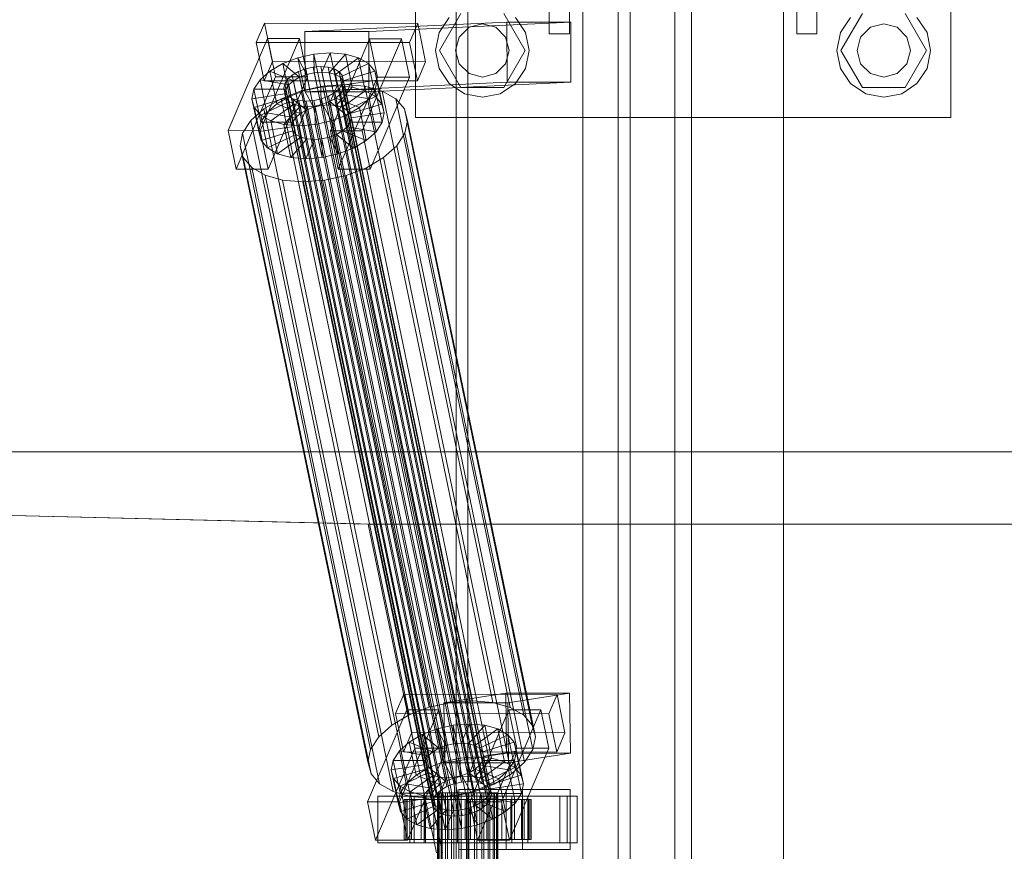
# Model space of a CAD drawing. Header units: millimetres. Extents: x -3490 to 61924, y -72580 to 6847.
# Tile 488 of 656: x 16249 to 16543, y -17870 to -17621. Entities that reach past the tile are written whole.
import ezdxf

# ---------------------------------------------------------------- set-up
doc = ezdxf.new("R2010")
doc.units = ezdxf.units.MM
doc.layers.add('superior_C02', color=7, linetype='Continuous', lineweight=0)

msp = doc.modelspace()

# ---------------------------------------------------------------- linework, layer by layer
at = {"layer": 'superior_C02'}
for p, q in [((16366.947, -17650), (16366.947, -17490)), ((16526.947, -17490), (16526.947, -17650)), ((16406.947, -17570), (16406.947, -17625)), ((16412.947, -17570), (16412.947, -17625)), ((16416.947, -17570), (16416.947, -18430)), ((16444.447, -17570), (16444.447, -18430)), ((16449.447, -18430), (16449.447, -17570)), ((16476.947, -18430), (16476.947, -17570)), ((16480.947, -17570), (16480.947, -17625)), ((16486.947, -17570), (16486.947, -17625)), ((16379.065, -17575), (16379.065, -18425)), ((16382.642, -18425), (16382.642, -17575)), ((16427.556, -18425), (16427.556, -17575)), ((16431.133, -17575), (16431.133, -18425)), ((16374.012, -17624.642), (16377.047, -17620.101)), ((16374.147, -17630), (16380.547, -17618.915)), ((16393.347, -17618.915), (16399.747, -17630)), ((16396.846, -17620.101), (16399.881, -17624.642)), ((16494.012, -17624.642), (16497.047, -17620.101)), ((16494.147, -17630), (16500.547, -17618.915)), ((16513.347, -17618.915), (16519.747, -17630)), ((16516.846, -17620.101), (16519.881, -17624.642)), ((16321.787, -17621.857), (16319.339, -17627.592)), ((16324.167, -17633.325), (16321.787, -17621.857)), ((16321.787, -17621.857), (16367.605, -17621.914)), ((16394.248, -17621.488), (16333.855, -17624.356)), ((16352.946, -17624.356), (16413.339, -17621.488)), ((16365.157, -17627.65), (16367.605, -17621.914)), ((16367.605, -17621.914), (16369.986, -17633.382)), ((16380.018, -17626), (16382.947, -17623.072)), ((16382.947, -17623.072), (16386.947, -17622)), ((16386.947, -17622), (16390.947, -17623.072)), ((16390.947, -17623.072), (16393.875, -17626)), ((16394.324, -17639.486), (16394.248, -17621.488)), ((16394.248, -17621.488), (16413.339, -17621.488)), ((16413.339, -17621.488), (16413.415, -17639.486)), ((16500.018, -17626), (16502.947, -17623.072)), ((16502.947, -17623.072), (16506.947, -17622)), ((16506.947, -17622), (16510.947, -17623.072)), ((16510.947, -17623.072), (16513.875, -17626)), ((16322.692, -17626.449), (16310.942, -17653.98)), ((16320.487, -17653.992), (16332.238, -17626.461)), ((16325.073, -17637.917), (16322.692, -17626.449)), ((16322.692, -17626.449), (16332.238, -17626.461)), ((16332.238, -17626.461), (16334.618, -17637.929)), ((16352.946, -17624.356), (16333.855, -17624.356)), ((16333.855, -17624.356), (16333.931, -17642.354)), ((16353.238, -17626.487), (16341.487, -17654.019)), ((16351.033, -17654.031), (16362.783, -17626.499)), ((16353.022, -17642.354), (16352.946, -17624.356)), ((16355.618, -17637.955), (16353.238, -17626.487)), ((16353.238, -17626.487), (16362.783, -17626.499)), ((16362.783, -17626.499), (16365.164, -17637.967)), ((16372.947, -17630), (16374.012, -17624.642)), ((16378.947, -17630), (16380.018, -17626)), ((16393.875, -17626), (16394.947, -17630)), ((16399.881, -17624.642), (16400.947, -17630)), ((16406.947, -17625), (16412.947, -17625)), ((16480.947, -17625), (16486.947, -17625)), ((16492.947, -17630), (16494.012, -17624.642)), ((16498.947, -17630), (16500.018, -17626)), ((16513.875, -17626), (16514.947, -17630)), ((16519.881, -17624.642), (16520.947, -17630)), ((16365.157, -17627.65), (16319.339, -17627.592)), ((16319.339, -17627.592), (16321.719, -17639.061)), ((16367.538, -17639.118), (16365.157, -17627.65)), ((16327.252, -17633.91), (16331.748, -17632.183)), ((16331.748, -17632.183), (16336.586, -17631.1)), ((16331.748, -17632.183), (16334.4, -17637.157)), ((16333.788, -17642.013), (16331.748, -17632.183)), ((16336.586, -17631.1), (16341.439, -17630.735)), ((16336.586, -17631.1), (16336.692, -17636.643)), ((16338.627, -17640.93), (16336.586, -17631.1)), ((16341.439, -17630.735), (16338.991, -17636.47)), ((16345.975, -17631.112), (16341.139, -17636.649)), ((16343.479, -17640.564), (16341.439, -17630.735)), ((16341.439, -17630.735), (16345.975, -17631.112)), ((16349.884, -17632.206), (16342.991, -17637.167)), ((16348.015, -17640.942), (16345.975, -17631.112)), ((16345.975, -17631.112), (16349.884, -17632.206)), ((16351.924, -17642.036), (16349.884, -17632.206)), ((16349.884, -17632.206), (16352.901, -17633.943)), ((16374.012, -17635.358), (16372.947, -17630)), ((16380.547, -17641.085), (16374.147, -17630)), ((16380.018, -17634), (16378.947, -17630)), ((16399.747, -17630), (16393.347, -17641.085)), ((16394.947, -17630), (16393.875, -17634)), ((16400.947, -17630), (16399.881, -17635.358)), ((16494.012, -17635.358), (16492.947, -17630)), ((16500.547, -17641.085), (16494.147, -17630)), ((16500.018, -17634), (16498.947, -17630)), ((16519.747, -17630), (16513.347, -17641.085)), ((16514.947, -17630), (16513.875, -17634)), ((16520.947, -17630), (16519.881, -17635.358)), ((16321.719, -17639.061), (16324.167, -17633.325)), ((16323.407, -17636.164), (16327.252, -17633.91)), ((16369.986, -17633.382), (16324.167, -17633.325)), ((16327.252, -17633.91), (16332.271, -17637.975)), ((16329.293, -17643.74), (16327.252, -17633.91)), ((16331.931, -17636.336), (16334.06, -17635.518)), ((16334.06, -17635.518), (16336.352, -17635.005)), ((16378.436, -17849.317), (16334.06, -17635.518)), ((16336.352, -17635.005), (16338.651, -17634.832)), ((16380.728, -17848.804), (16336.352, -17635.005)), ((16338.651, -17634.832), (16340.799, -17635.011)), ((16383.026, -17848.631), (16338.651, -17634.832)), ((16340.799, -17635.011), (16342.651, -17635.529)), ((16385.175, -17848.809), (16340.799, -17635.011)), ((16342.651, -17635.529), (16344.08, -17636.352)), ((16387.027, -17849.328), (16342.651, -17635.529)), ((16352.901, -17633.943), (16344.42, -17637.99)), ((16354.941, -17643.772), (16352.901, -17633.943)), ((16352.901, -17633.943), (16354.82, -17636.203)), ((16369.986, -17633.382), (16367.538, -17639.118)), ((16377.047, -17639.899), (16374.012, -17635.358)), ((16382.947, -17636.928), (16380.018, -17634)), ((16393.875, -17634), (16390.947, -17636.928)), ((16399.881, -17635.358), (16396.846, -17639.899)), ((16497.047, -17639.899), (16494.012, -17635.358)), ((16502.947, -17636.928), (16500.018, -17634)), ((16513.875, -17634), (16510.947, -17636.928)), ((16519.881, -17635.358), (16516.846, -17639.899)), ((16313.322, -17665.449), (16325.073, -17637.917)), ((16320.473, -17638.79), (16323.407, -17636.164)), ((16334.618, -17637.929), (16322.867, -17665.461)), ((16323.407, -17636.164), (16330.449, -17639.042)), ((16325.447, -17645.994), (16323.407, -17636.164)), ((16334.618, -17637.929), (16325.073, -17637.917)), ((16328.72, -17638.648), (16330.109, -17637.404)), ((16330.109, -17637.404), (16331.931, -17636.336)), ((16374.485, -17851.202), (16330.109, -17637.404)), ((16332.271, -17637.975), (16330.449, -17639.042)), ((16376.306, -17850.135), (16331.931, -17636.336)), ((16334.4, -17637.157), (16332.271, -17637.975)), ((16332.271, -17637.975), (16334.311, -17647.804)), ((16336.692, -17636.643), (16334.4, -17637.157)), ((16334.4, -17637.157), (16336.441, -17646.986)), ((16338.991, -17636.47), (16336.692, -17636.643)), ((16336.692, -17636.643), (16338.733, -17646.473)), ((16338.991, -17636.47), (16341.031, -17646.3)), ((16341.139, -17636.649), (16338.991, -17636.47)), ((16341.139, -17636.649), (16343.18, -17646.479)), ((16342.991, -17637.167), (16341.139, -17636.649)), ((16342.991, -17637.167), (16345.031, -17646.997)), ((16344.42, -17637.99), (16342.991, -17637.167)), ((16343.868, -17665.487), (16355.618, -17637.955)), ((16344.08, -17636.352), (16344.989, -17637.422)), ((16388.456, -17850.15), (16344.08, -17636.352)), ((16344.42, -17637.99), (16346.461, -17647.82)), ((16345.329, -17639.061), (16344.42, -17637.99)), ((16344.989, -17637.422), (16345.316, -17638.668)), ((16389.365, -17851.221), (16344.989, -17637.422)), ((16354.82, -17636.203), (16345.329, -17639.061)), ((16365.164, -17637.967), (16353.413, -17665.499)), ((16356.86, -17646.033), (16354.82, -17636.203)), ((16354.82, -17636.203), (16355.51, -17638.834)), ((16365.164, -17637.967), (16355.618, -17637.955)), ((16386.947, -17638), (16382.947, -17636.928)), ((16390.947, -17636.928), (16386.947, -17638)), ((16506.947, -17638), (16502.947, -17636.928)), ((16510.947, -17636.928), (16506.947, -17638)), ((16318.651, -17641.61), (16320.473, -17638.79)), ((16320.473, -17638.79), (16329.06, -17640.286)), ((16322.513, -17648.62), (16320.473, -17638.79)), ((16321.719, -17639.061), (16367.538, -17639.118)), ((16327.579, -17641.32), (16327.857, -17639.983)), ((16327.906, -17642.566), (16327.579, -17641.32)), ((16371.955, -17855.119), (16327.579, -17641.32)), ((16327.857, -17639.983), (16328.72, -17638.648)), ((16372.232, -17853.782), (16327.857, -17639.983)), ((16329.06, -17640.286), (16328.197, -17641.622)), ((16373.095, -17852.446), (16328.72, -17638.648)), ((16330.449, -17639.042), (16329.06, -17640.286)), ((16329.06, -17640.286), (16331.1, -17650.116)), ((16330.449, -17639.042), (16332.49, -17648.872)), ((16332.77, -17642.107), (16339.239, -17640.659)), ((16338.627, -17640.93), (16333.788, -17642.013)), ((16394.324, -17639.486), (16333.931, -17642.354)), ((16343.479, -17640.564), (16338.627, -17640.93)), ((16338.733, -17646.473), (16338.627, -17640.93)), ((16339.239, -17640.659), (16345.726, -17640.17)), ((16377.494, -17824.968), (16339.239, -17640.659)), ((16341.031, -17646.3), (16343.479, -17640.564)), ((16344.176, -17641.341), (16342.786, -17642.585)), ((16343.18, -17646.479), (16348.015, -17640.942)), ((16348.015, -17640.942), (16343.479, -17640.564)), ((16345.039, -17640.005), (16344.176, -17641.341)), ((16388.551, -17855.139), (16344.176, -17641.341)), ((16345.316, -17638.668), (16345.039, -17640.005)), ((16345.039, -17640.005), (16389.414, -17853.804)), ((16389.692, -17852.467), (16345.316, -17638.668)), ((16345.329, -17639.061), (16347.37, -17648.891)), ((16345.656, -17640.307), (16345.329, -17639.061)), ((16345.379, -17641.643), (16345.656, -17640.307)), ((16355.51, -17638.834), (16345.656, -17640.307)), ((16345.656, -17640.307), (16347.696, -17650.137)), ((16345.726, -17640.17), (16351.789, -17640.674)), ((16383.981, -17824.479), (16345.726, -17640.17)), ((16351.924, -17642.036), (16348.015, -17640.942)), ((16351.789, -17640.674), (16357.016, -17642.137)), ((16390.044, -17824.984), (16351.789, -17640.674)), ((16413.415, -17639.486), (16353.022, -17642.354)), ((16355.51, -17638.834), (16354.924, -17641.655)), ((16357.55, -17648.664), (16355.51, -17638.834)), ((16381.589, -17642.934), (16377.047, -17639.899)), ((16393.347, -17641.085), (16380.547, -17641.085)), ((16396.846, -17639.899), (16392.304, -17642.934)), ((16413.415, -17639.486), (16394.324, -17639.486)), ((16501.589, -17642.934), (16497.047, -17639.899)), ((16513.347, -17641.085), (16500.547, -17641.085)), ((16516.846, -17639.899), (16512.304, -17642.934)), ((16318.065, -17644.431), (16318.651, -17641.61)), ((16318.065, -17644.431), (16327.919, -17642.958)), ((16318.755, -17647.062), (16318.065, -17644.431)), ((16320.106, -17654.261), (16318.065, -17644.431)), ((16318.651, -17641.61), (16328.197, -17641.622)), ((16320.692, -17651.44), (16318.651, -17641.61)), ((16318.755, -17647.062), (16328.246, -17644.204)), ((16321.62, -17647.428), (16326.761, -17644.416)), ((16329.293, -17643.74), (16325.447, -17645.994)), ((16326.761, -17644.416), (16332.77, -17642.107)), ((16365.015, -17828.725), (16326.761, -17644.416)), ((16328.815, -17643.637), (16327.906, -17642.566)), ((16372.282, -17856.365), (16327.906, -17642.566)), ((16328.197, -17641.622), (16327.919, -17642.958)), ((16327.919, -17642.958), (16328.246, -17644.204)), ((16327.919, -17642.958), (16329.96, -17652.788)), ((16328.197, -17641.622), (16330.237, -17651.452)), ((16328.246, -17644.204), (16329.155, -17645.275)), ((16328.246, -17644.204), (16330.286, -17654.034)), ((16330.244, -17644.459), (16328.815, -17643.637)), ((16373.191, -17857.435), (16328.815, -17643.637)), ((16333.788, -17642.013), (16329.293, -17643.74)), ((16334.311, -17647.804), (16329.293, -17643.74)), ((16332.096, -17644.978), (16330.244, -17644.459)), ((16374.62, -17858.258), (16330.244, -17644.459)), ((16371.025, -17826.416), (16332.77, -17642.107)), ((16336.441, -17646.986), (16333.788, -17642.013)), ((16333.931, -17642.354), (16353.022, -17642.354)), ((16340.964, -17643.652), (16338.835, -17644.47)), ((16342.786, -17642.585), (16340.964, -17643.652)), ((16385.34, -17857.451), (16340.964, -17643.652)), ((16341.304, -17645.29), (16343.126, -17644.223)), ((16387.161, -17856.383), (16342.786, -17642.585)), ((16343.126, -17644.223), (16344.516, -17642.979)), ((16350.169, -17647.101), (16343.126, -17644.223)), ((16343.126, -17644.223), (16345.166, -17654.053)), ((16344.516, -17642.979), (16345.379, -17641.643)), ((16353.102, -17644.475), (16344.516, -17642.979)), ((16344.516, -17642.979), (16346.556, -17652.809)), ((16345.031, -17646.997), (16351.924, -17642.036)), ((16345.379, -17641.643), (16354.924, -17641.655)), ((16347.419, -17651.473), (16345.379, -17641.643)), ((16346.461, -17647.82), (16354.941, -17643.772)), ((16354.941, -17643.772), (16351.924, -17642.036)), ((16354.924, -17641.655), (16353.102, -17644.475)), ((16354.924, -17641.655), (16356.964, -17651.485)), ((16356.86, -17646.033), (16354.941, -17643.772)), ((16357.016, -17642.137), (16361.049, -17644.459)), ((16395.27, -17826.446), (16357.016, -17642.137)), ((16361.049, -17644.459), (16363.614, -17647.481)), ((16399.304, -17828.768), (16361.049, -17644.459)), ((16386.947, -17644), (16381.589, -17642.934)), ((16392.304, -17642.934), (16386.947, -17644)), ((16506.947, -17644), (16501.589, -17642.934)), ((16512.304, -17642.934), (16506.947, -17644)), ((16320.674, -17649.322), (16318.755, -17647.062)), ((16320.796, -17656.892), (16318.755, -17647.062)), ((16320.674, -17649.322), (16329.155, -17645.275)), ((16325.447, -17645.994), (16322.513, -17648.62)), ((16323.691, -17651.059), (16330.584, -17646.098)), ((16332.49, -17648.872), (16325.447, -17645.994)), ((16327.601, -17652.153), (16332.436, -17646.616)), ((16329.155, -17645.275), (16330.584, -17646.098)), ((16329.155, -17645.275), (16331.195, -17655.105)), ((16330.584, -17646.098), (16332.436, -17646.616)), ((16330.584, -17646.098), (16332.624, -17655.927)), ((16334.244, -17645.156), (16332.096, -17644.978)), ((16376.471, -17858.776), (16332.096, -17644.978)), ((16332.136, -17652.53), (16334.584, -17646.795)), ((16332.436, -17646.616), (16334.584, -17646.795)), ((16332.436, -17646.616), (16334.476, -17656.446)), ((16336.543, -17644.983), (16334.244, -17645.156)), ((16378.62, -17858.955), (16334.244, -17645.156)), ((16334.311, -17647.804), (16336.441, -17646.986)), ((16334.584, -17646.795), (16336.883, -17646.622)), ((16334.584, -17646.795), (16336.625, -17656.624)), ((16336.441, -17646.986), (16338.733, -17646.473)), ((16338.835, -17644.47), (16336.543, -17644.983)), ((16380.918, -17858.782), (16336.543, -17644.983)), ((16336.883, -17646.622), (16339.175, -17646.108)), ((16336.989, -17652.165), (16336.883, -17646.622)), ((16336.883, -17646.622), (16338.923, -17656.451)), ((16338.733, -17646.473), (16341.031, -17646.3)), ((16383.211, -17858.269), (16338.835, -17644.47)), ((16339.175, -17646.108), (16341.304, -17645.29)), ((16341.828, -17651.082), (16339.175, -17646.108)), ((16339.175, -17646.108), (16341.215, -17655.938)), ((16341.031, -17646.3), (16343.18, -17646.479)), ((16346.323, -17649.355), (16341.304, -17645.29)), ((16341.304, -17645.29), (16343.345, -17655.12)), ((16343.18, -17646.479), (16345.031, -17646.997)), ((16345.031, -17646.997), (16346.461, -17647.82)), ((16350.169, -17647.101), (16346.323, -17649.355)), ((16347.37, -17648.891), (16356.86, -17646.033)), ((16353.102, -17644.475), (16350.169, -17647.101)), ((16352.209, -17656.931), (16350.169, -17647.101)), ((16355.143, -17654.305), (16353.102, -17644.475)), ((16357.55, -17648.664), (16356.86, -17646.033)), ((16317.698, -17650.939), (16321.62, -17647.428)), ((16323.691, -17651.059), (16320.674, -17649.322)), ((16322.715, -17659.152), (16320.674, -17649.322)), ((16322.513, -17648.62), (16320.692, -17651.44)), ((16359.875, -17831.737), (16321.62, -17647.428)), ((16331.1, -17650.116), (16322.513, -17648.62)), ((16330.237, -17651.452), (16331.1, -17650.116)), ((16331.1, -17650.116), (16332.49, -17648.872)), ((16332.49, -17648.872), (16334.311, -17647.804)), ((16346.323, -17649.355), (16341.828, -17651.082)), ((16348.363, -17659.184), (16346.323, -17649.355)), ((16346.461, -17647.82), (16347.37, -17648.891)), ((16347.37, -17648.891), (16347.696, -17650.137)), ((16347.696, -17650.137), (16347.419, -17651.473)), ((16347.696, -17650.137), (16357.55, -17648.664)), ((16356.964, -17651.485), (16357.55, -17648.664)), ((16363.614, -17647.481), (16364.537, -17650.998)), ((16401.869, -17831.79), (16363.614, -17647.481)), ((16526.947, -17650), (16366.947, -17650)), ((16315.262, -17654.709), (16317.698, -17650.939)), ((16355.953, -17835.248), (16317.698, -17650.939)), ((16320.692, -17651.44), (16320.106, -17654.261)), ((16329.96, -17652.788), (16320.106, -17654.261)), ((16330.237, -17651.452), (16320.692, -17651.44)), ((16327.601, -17652.153), (16323.691, -17651.059)), ((16325.732, -17660.889), (16323.691, -17651.059)), ((16332.136, -17652.53), (16327.601, -17652.153)), ((16329.641, -17661.983), (16327.601, -17652.153)), ((16329.96, -17652.788), (16330.237, -17651.452)), ((16330.286, -17654.034), (16329.96, -17652.788)), ((16336.989, -17652.165), (16332.136, -17652.53)), ((16334.177, -17662.36), (16332.136, -17652.53)), ((16341.828, -17651.082), (16336.989, -17652.165)), ((16339.029, -17661.995), (16336.989, -17652.165)), ((16343.868, -17660.912), (16341.828, -17651.082)), ((16346.556, -17652.809), (16345.166, -17654.053)), ((16347.419, -17651.473), (16346.556, -17652.809)), ((16346.556, -17652.809), (16355.143, -17654.305)), ((16356.964, -17651.485), (16347.419, -17651.473)), ((16355.143, -17654.305), (16356.964, -17651.485)), ((16364.537, -17650.998), (16363.754, -17654.769)), ((16402.792, -17835.307), (16364.537, -17650.998)), ((16320.487, -17653.992), (16310.942, -17653.98)), ((16310.942, -17653.98), (16313.322, -17665.449)), ((16314.479, -17658.48), (16315.262, -17654.709)), ((16353.517, -17839.018), (16315.262, -17654.709)), ((16320.106, -17654.261), (16320.796, -17656.892)), ((16322.867, -17665.461), (16320.487, -17653.992)), ((16330.286, -17654.034), (16320.796, -17656.892)), ((16331.195, -17655.105), (16322.715, -17659.152)), ((16332.624, -17655.927), (16325.732, -17660.889)), ((16331.195, -17655.105), (16330.286, -17654.034)), ((16332.624, -17655.927), (16331.195, -17655.105)), ((16334.476, -17656.446), (16332.624, -17655.927)), ((16341.215, -17655.938), (16338.923, -17656.451)), ((16343.345, -17655.12), (16341.215, -17655.938)), ((16341.215, -17655.938), (16343.868, -17660.912)), ((16351.033, -17654.031), (16341.487, -17654.019)), ((16341.487, -17654.019), (16343.868, -17665.487)), ((16345.166, -17654.053), (16343.345, -17655.12)), ((16343.345, -17655.12), (16348.363, -17659.184)), ((16345.166, -17654.053), (16352.209, -17656.931)), ((16353.413, -17665.499), (16351.033, -17654.031)), ((16352.209, -17656.931), (16355.143, -17654.305)), ((16363.754, -17654.769), (16361.318, -17658.539)), ((16363.754, -17654.769), (16402.008, -17839.078)), ((16315.402, -17661.997), (16314.479, -17658.48)), ((16352.734, -17842.789), (16314.479, -17658.48)), ((16320.796, -17656.892), (16322.715, -17659.152)), ((16322.715, -17659.152), (16325.732, -17660.889)), ((16334.476, -17656.446), (16329.641, -17661.983)), ((16336.625, -17656.624), (16334.177, -17662.36)), ((16336.625, -17656.624), (16334.476, -17656.446)), ((16338.923, -17656.451), (16336.625, -17656.624)), ((16338.923, -17656.451), (16339.029, -17661.995)), ((16348.363, -17659.184), (16352.209, -17656.931)), ((16361.318, -17658.539), (16357.396, -17662.05)), ((16399.573, -17842.848), (16361.318, -17658.539)), ((16317.967, -17665.019), (16315.402, -17661.997)), ((16353.656, -17846.306), (16315.402, -17661.997)), ((16325.732, -17660.889), (16329.641, -17661.983)), ((16329.641, -17661.983), (16334.177, -17662.36)), ((16334.177, -17662.36), (16339.029, -17661.995)), ((16339.029, -17661.995), (16343.868, -17660.912)), ((16343.868, -17660.912), (16348.363, -17659.184)), ((16357.396, -17662.05), (16352.255, -17665.062)), ((16395.651, -17846.359), (16357.396, -17662.05)), ((16322, -17667.341), (16317.967, -17665.019)), ((16356.222, -17849.328), (16317.967, -17665.019)), ((16352.255, -17665.062), (16346.246, -17667.371)), ((16390.51, -17849.371), (16352.255, -17665.062)), ((16313.322, -17665.449), (16322.867, -17665.461)), ((16327.227, -17668.803), (16322, -17667.341)), ((16360.255, -17851.65), (16322, -17667.341)), ((16346.246, -17667.371), (16339.777, -17668.819)), ((16343.868, -17665.487), (16353.413, -17665.499)), ((16384.501, -17851.68), (16346.246, -17667.371)), ((16333.29, -17669.308), (16327.227, -17668.803)), ((16365.481, -17853.113), (16327.227, -17668.803)), ((16339.777, -17668.819), (16333.29, -17669.308)), ((16371.545, -17853.617), (16333.29, -17669.308)), ((16378.032, -17853.128), (16339.777, -17668.819)), ((15456.681, -17750), (16352.815, -17771.702)), ((16354.593, -17771.702), (15458.459, -17750)), ((15575.415, -17750), (24634.01, -17750)), ((24635.508, -17750), (15576.913, -17750)), ((16352.815, -17771.702), (16373.217, -17870)), ((16352.815, -17771.702), (16354.593, -17771.702)), ((16352.815, -17771.702), (17288.772, -17771.702)), ((16374.996, -17870), (16354.593, -17771.702)), ((17290.55, -17771.702), (16354.593, -17771.702)), ((16363.442, -17822.549), (16360.994, -17828.285)), ((16365.822, -17834.017), (16363.442, -17822.549)), ((16363.442, -17822.549), (16409.261, -17822.606)), ((16393.933, -17822.189), (16375.424, -17825.057)), ((16394.181, -17840.17), (16393.933, -17822.189)), ((16393.933, -17822.189), (16413.024, -17822.189)), ((16394.515, -17825.057), (16413.024, -17822.189)), ((16406.812, -17828.342), (16409.261, -17822.606)), ((16409.261, -17822.606), (16411.641, -17834.074)), ((16413.024, -17822.189), (16413.272, -17840.17)), ((16371.025, -17826.416), (16365.015, -17828.725)), ((16377.494, -17824.968), (16371.025, -17826.416)), ((16394.515, -17825.057), (16375.424, -17825.057)), ((16375.424, -17825.057), (16375.672, -17843.038)), ((16383.981, -17824.479), (16377.494, -17824.968)), ((16390.044, -17824.984), (16383.981, -17824.479)), ((16395.27, -17826.446), (16390.044, -17824.984)), ((16394.763, -17843.038), (16394.515, -17825.057)), ((16399.304, -17828.768), (16395.27, -17826.446)), ((16364.347, -17827.141), (16352.597, -17854.673)), ((16365.015, -17828.725), (16359.875, -17831.737)), ((16406.812, -17828.342), (16360.994, -17828.285)), ((16360.994, -17828.285), (16363.374, -17839.753)), ((16362.142, -17854.685), (16373.893, -17827.153)), ((16366.728, -17838.609), (16364.347, -17827.141)), ((16364.347, -17827.141), (16373.893, -17827.153)), ((16373.893, -17827.153), (16376.273, -17838.621)), ((16394.893, -17827.179), (16383.142, -17854.711)), ((16392.688, -17854.723), (16404.438, -17827.191)), ((16397.273, -17838.647), (16394.893, -17827.179)), ((16394.893, -17827.179), (16404.438, -17827.191)), ((16401.869, -17831.79), (16399.304, -17828.768)), ((16404.438, -17827.191), (16406.819, -17838.659)), ((16409.193, -17839.81), (16406.812, -17828.342)), ((16359.875, -17831.737), (16355.953, -17835.248)), ((16373.403, -17832.875), (16378.242, -17831.792)), ((16378.242, -17831.792), (16383.094, -17831.427)), ((16378.242, -17831.792), (16378.348, -17837.336)), ((16380.282, -17841.622), (16378.242, -17831.792)), ((16383.094, -17831.427), (16380.646, -17837.163)), ((16387.63, -17831.804), (16382.795, -17837.341)), ((16385.134, -17841.257), (16383.094, -17831.427)), ((16383.094, -17831.427), (16387.63, -17831.804)), ((16389.67, -17841.634), (16387.63, -17831.804)), ((16387.63, -17831.804), (16391.539, -17832.898)), ((16402.792, -17835.307), (16401.869, -17831.79)), ((16355.953, -17835.248), (16353.517, -17839.018)), ((16363.374, -17839.753), (16365.822, -17834.017)), ((16365.062, -17836.856), (16368.907, -17834.603)), ((16411.641, -17834.074), (16365.822, -17834.017)), ((16368.907, -17834.603), (16373.403, -17832.875)), ((16368.907, -17834.603), (16373.926, -17838.667)), ((16370.948, -17844.433), (16368.907, -17834.603)), ((16373.403, -17832.875), (16376.055, -17837.849)), ((16375.443, -17842.705), (16373.403, -17832.875)), ((16391.539, -17832.898), (16384.646, -17837.86)), ((16394.556, -17834.635), (16386.075, -17838.682)), ((16393.579, -17842.728), (16391.539, -17832.898)), ((16391.539, -17832.898), (16394.556, -17834.635)), ((16396.596, -17844.465), (16394.556, -17834.635)), ((16394.556, -17834.635), (16396.475, -17836.895)), ((16402.008, -17839.078), (16402.792, -17835.307)), ((16411.641, -17834.074), (16409.193, -17839.81)), ((16354.977, -17866.141), (16366.728, -17838.609)), ((16362.128, -17839.482), (16365.062, -17836.856)), ((16376.273, -17838.621), (16364.523, -17866.153)), ((16365.062, -17836.856), (16372.104, -17839.734)), ((16367.102, -17846.686), (16365.062, -17836.856)), ((16376.273, -17838.621), (16366.728, -17838.609)), ((16373.926, -17838.667), (16372.104, -17839.734)), ((16376.055, -17837.849), (16373.926, -17838.667)), ((16373.926, -17838.667), (16375.966, -17848.497)), ((16378.348, -17837.336), (16376.055, -17837.849)), ((16376.055, -17837.849), (16378.096, -17847.679)), ((16380.646, -17837.163), (16378.348, -17837.336)), ((16378.348, -17837.336), (16380.388, -17847.165)), ((16380.646, -17837.163), (16382.686, -17846.992)), ((16382.795, -17837.341), (16380.646, -17837.163)), ((16382.795, -17837.341), (16384.835, -17847.171)), ((16384.646, -17837.86), (16382.795, -17837.341)), ((16384.646, -17837.86), (16386.687, -17847.689)), ((16386.075, -17838.682), (16384.646, -17837.86)), ((16385.523, -17866.179), (16397.273, -17838.647)), ((16386.075, -17838.682), (16388.116, -17848.512)), ((16386.984, -17839.753), (16386.075, -17838.682)), ((16396.475, -17836.895), (16386.984, -17839.753)), ((16406.819, -17838.659), (16395.068, -17866.191)), ((16398.515, -17846.725), (16396.475, -17836.895)), ((16396.475, -17836.895), (16397.165, -17839.526)), ((16406.819, -17838.659), (16397.273, -17838.647)), ((16353.517, -17839.018), (16352.734, -17842.789)), ((16360.306, -17842.302), (16362.128, -17839.482)), ((16362.128, -17839.482), (16370.715, -17840.978)), ((16364.168, -17849.312), (16362.128, -17839.482)), ((16363.374, -17839.753), (16409.193, -17839.81)), ((16370.715, -17840.978), (16369.852, -17842.314)), ((16372.104, -17839.734), (16370.715, -17840.978)), ((16370.715, -17840.978), (16372.755, -17850.808)), ((16372.104, -17839.734), (16374.145, -17849.564)), ((16380.282, -17841.622), (16375.443, -17842.705)), ((16394.181, -17840.17), (16375.672, -17843.038)), ((16385.134, -17841.257), (16380.282, -17841.622)), ((16380.388, -17847.165), (16380.282, -17841.622)), ((16382.686, -17846.992), (16385.134, -17841.257)), ((16384.835, -17847.171), (16389.67, -17841.634)), ((16389.67, -17841.634), (16385.134, -17841.257)), ((16386.984, -17839.753), (16389.025, -17849.583)), ((16387.311, -17840.999), (16386.984, -17839.753)), ((16387.034, -17842.335), (16387.311, -17840.999)), ((16397.165, -17839.526), (16387.311, -17840.999)), ((16387.311, -17840.999), (16389.352, -17850.829)), ((16393.579, -17842.728), (16389.67, -17841.634)), ((16413.272, -17840.17), (16394.181, -17840.17)), ((16413.272, -17840.17), (16394.763, -17843.038)), ((16397.165, -17839.526), (16396.579, -17842.347)), ((16399.205, -17849.356), (16397.165, -17839.526)), ((16399.573, -17842.848), (16402.008, -17839.078)), ((16352.734, -17842.789), (16353.656, -17846.306)), ((16359.721, -17845.123), (16360.306, -17842.302)), ((16359.721, -17845.123), (16369.574, -17843.65)), ((16360.306, -17842.302), (16369.852, -17842.314)), ((16362.347, -17852.132), (16360.306, -17842.302)), ((16370.948, -17844.433), (16367.102, -17846.686)), ((16369.852, -17842.314), (16369.574, -17843.65)), ((16369.574, -17843.65), (16369.901, -17844.897)), ((16369.574, -17843.65), (16371.615, -17853.48)), ((16369.852, -17842.314), (16371.892, -17852.144)), ((16375.443, -17842.705), (16370.948, -17844.433)), ((16375.966, -17848.497), (16370.948, -17844.433)), ((16378.096, -17847.679), (16375.443, -17842.705)), ((16375.672, -17843.038), (16394.763, -17843.038)), ((16384.781, -17844.915), (16386.171, -17843.671)), ((16386.171, -17843.671), (16387.034, -17842.335)), ((16394.757, -17845.167), (16386.171, -17843.671)), ((16386.171, -17843.671), (16388.211, -17853.501)), ((16386.687, -17847.689), (16393.579, -17842.728)), ((16387.034, -17842.335), (16396.579, -17842.347)), ((16389.074, -17852.165), (16387.034, -17842.335)), ((16388.116, -17848.512), (16396.596, -17844.465)), ((16396.596, -17844.465), (16393.579, -17842.728)), ((16396.579, -17842.347), (16394.757, -17845.167)), ((16395.651, -17846.359), (16399.573, -17842.848)), ((16396.579, -17842.347), (16398.62, -17852.177)), ((16398.515, -17846.725), (16396.596, -17844.465)), ((16353.656, -17846.306), (16356.222, -17849.328)), ((16360.411, -17847.754), (16359.721, -17845.123)), ((16361.761, -17854.953), (16359.721, -17845.123)), ((16360.411, -17847.754), (16369.901, -17844.897)), ((16362.33, -17850.015), (16370.81, -17845.967)), ((16367.102, -17846.686), (16364.168, -17849.312)), ((16365.347, -17851.751), (16372.239, -17846.79)), ((16374.145, -17849.564), (16367.102, -17846.686)), ((16369.256, -17852.845), (16374.091, -17847.308)), ((16369.901, -17844.897), (16370.81, -17845.967)), ((16369.901, -17844.897), (16371.942, -17854.726)), ((16370.81, -17845.967), (16372.239, -17846.79)), ((16370.81, -17845.967), (16372.85, -17855.797)), ((16372.239, -17846.79), (16374.091, -17847.308)), ((16372.239, -17846.79), (16374.28, -17856.62)), ((16373.792, -17853.223), (16376.24, -17847.487)), ((16374.091, -17847.308), (16376.24, -17847.487)), ((16374.091, -17847.308), (16376.131, -17857.138)), ((16376.24, -17847.487), (16378.538, -17847.314)), ((16376.24, -17847.487), (16378.28, -17857.317)), ((16378.096, -17847.679), (16380.388, -17847.165)), ((16378.538, -17847.314), (16380.83, -17846.801)), ((16378.644, -17852.857), (16378.538, -17847.314)), ((16378.538, -17847.314), (16380.578, -17857.144)), ((16380.388, -17847.165), (16382.686, -17846.992)), ((16380.83, -17846.801), (16382.96, -17845.983)), ((16383.483, -17851.774), (16380.83, -17846.801)), ((16380.83, -17846.801), (16382.871, -17856.631)), ((16382.686, -17846.992), (16384.835, -17847.171)), ((16382.96, -17845.983), (16384.781, -17844.915)), ((16387.978, -17850.047), (16382.96, -17845.983)), ((16382.96, -17845.983), (16385, -17855.812)), ((16391.824, -17847.793), (16384.781, -17844.915)), ((16384.781, -17844.915), (16386.821, -17854.745)), ((16384.835, -17847.171), (16386.687, -17847.689)), ((16389.025, -17849.583), (16398.515, -17846.725)), ((16390.51, -17849.371), (16395.651, -17846.359)), ((16394.757, -17845.167), (16391.824, -17847.793)), ((16396.798, -17854.997), (16394.757, -17845.167)), ((16399.205, -17849.356), (16398.515, -17846.725)), ((16356.222, -17849.328), (16360.255, -17851.65)), ((16362.33, -17850.015), (16360.411, -17847.754)), ((16362.451, -17857.584), (16360.411, -17847.754)), ((16365.347, -17851.751), (16362.33, -17850.015)), ((16364.37, -17859.844), (16362.33, -17850.015)), ((16364.168, -17849.312), (16362.347, -17852.132)), ((16372.755, -17850.808), (16364.168, -17849.312)), ((16372.755, -17850.808), (16374.145, -17849.564)), ((16374.145, -17849.564), (16375.966, -17848.497)), ((16376.306, -17850.135), (16374.485, -17851.202)), ((16375.966, -17848.497), (16378.096, -17847.679)), ((16378.436, -17849.317), (16376.306, -17850.135)), ((16380.728, -17848.804), (16378.436, -17849.317)), ((16383.026, -17848.631), (16380.728, -17848.804)), ((16385.175, -17848.809), (16383.026, -17848.631)), ((16387.978, -17850.047), (16383.483, -17851.774)), ((16384.501, -17851.68), (16390.51, -17849.371)), ((16387.027, -17849.328), (16385.175, -17848.809)), ((16386.687, -17847.689), (16388.116, -17848.512)), ((16388.456, -17850.15), (16387.027, -17849.328)), ((16391.824, -17847.793), (16387.978, -17850.047)), ((16390.019, -17859.877), (16387.978, -17850.047)), ((16388.116, -17848.512), (16389.025, -17849.583)), ((16389.365, -17851.221), (16388.456, -17850.15)), ((16389.025, -17849.583), (16389.352, -17850.829)), ((16389.352, -17850.829), (16399.205, -17849.356)), ((16393.864, -17857.623), (16391.824, -17847.793)), ((16398.62, -17852.177), (16399.205, -17849.356)), ((16365.211, -17853), (16355.665, -17853)), ((16355.665, -17853), (16355.665, -17867)), ((16369.972, -17853), (16355.665, -17853)), ((16360.255, -17851.65), (16365.481, -17853.113)), ((16362.347, -17852.132), (16361.761, -17854.953)), ((16371.892, -17852.144), (16362.347, -17852.132)), ((16365.211, -17867), (16365.211, -17853)), ((16365.211, -17853), (16379.517, -17853)), ((16369.256, -17852.845), (16365.347, -17851.751)), ((16367.387, -17861.581), (16365.347, -17851.751)), ((16365.481, -17853.113), (16371.545, -17853.617)), ((16412.331, -17853), (16366.512, -17853)), ((16366.512, -17853), (16366.512, -17867)), ((16369.493, -17853), (16366.512, -17853)), ((16373.792, -17853.223), (16369.256, -17852.845)), ((16371.296, -17862.675), (16369.256, -17852.845)), ((16369.493, -17867), (16369.493, -17853)), ((16369.493, -17853), (16415.311, -17853)), ((16369.972, -17867), (16369.972, -17853)), ((16369.972, -17853), (16379.517, -17853)), ((16371.545, -17853.617), (16378.032, -17853.128)), ((16371.615, -17853.48), (16371.892, -17852.144)), ((16371.892, -17852.144), (16372.755, -17850.808)), ((16373.095, -17852.446), (16372.232, -17853.782)), ((16374.485, -17851.202), (16373.095, -17852.446)), ((16373.785, -17852), (16373.574, -17852)), ((16373.574, -17852), (16373.975, -17852)), ((16373.574, -18148), (16373.574, -17852)), ((16374.595, -17852), (16373.785, -17852)), ((16373.785, -18148), (16373.785, -17852)), ((16378.644, -17852.857), (16373.792, -17853.223)), ((16375.832, -17863.052), (16373.792, -17853.223)), ((16373.975, -17852), (16374.962, -17852)), ((16373.975, -18148), (16373.975, -17852)), ((16375.948, -17852), (16374.595, -17852)), ((16374.595, -18148), (16374.595, -17852)), ((16374.962, -17852), (16376.467, -17852)), ((16374.962, -18148), (16374.962, -17852)), ((16377.752, -17852), (16375.948, -17852)), ((16375.948, -18148), (16375.948, -17852)), ((16376.467, -17852), (16378.388, -17852)), ((16376.467, -18148), (16376.467, -17852)), ((16379.884, -17852), (16377.752, -17852)), ((16377.752, -18148), (16377.752, -17852)), ((16378.032, -17853.128), (16384.501, -17851.68)), ((16378.388, -17852), (16380.594, -17852)), ((16378.388, -18148), (16378.388, -17852)), ((16383.483, -17851.774), (16378.644, -17852.857)), ((16380.684, -17862.687), (16378.644, -17852.857)), ((16379.517, -17853), (16379.517, -17867)), ((16398.967, -17851), (16379.876, -17851)), ((16379.876, -17851), (16379.876, -17869)), ((16394.063, -17851), (16379.876, -17851)), ((16382.199, -17852), (16379.884, -17852)), ((16379.884, -18148), (16379.884, -17852)), ((16380.594, -17852), (16382.934, -17852)), ((16380.594, -18148), (16380.594, -17852)), ((16384.539, -17852), (16382.199, -17852)), ((16382.199, -18148), (16382.199, -17852)), ((16382.934, -17852), (16385.249, -17852)), ((16382.934, -18148), (16382.934, -17852)), ((16385.523, -17861.604), (16383.483, -17851.774)), ((16386.744, -17852), (16384.539, -17852)), ((16384.539, -18148), (16384.539, -17852)), ((16385.249, -17852), (16387.381, -17852)), ((16385.249, -18148), (16385.249, -17852)), ((16395.757, -17853), (16386.211, -17853)), ((16386.211, -17853), (16386.211, -17867)), ((16400.518, -17853), (16386.211, -17853)), ((16388.665, -17852), (16386.744, -17852)), ((16386.744, -18148), (16386.744, -17852)), ((16387.381, -17852), (16389.185, -17852)), ((16387.381, -18148), (16387.381, -17852)), ((16389.074, -17852.165), (16388.211, -17853.501)), ((16390.17, -17852), (16388.665, -17852)), ((16388.665, -18148), (16388.665, -17852)), ((16389.352, -17850.829), (16389.074, -17852.165)), ((16398.62, -17852.177), (16389.074, -17852.165)), ((16389.185, -17852), (16390.538, -17852)), ((16389.185, -18148), (16389.185, -17852)), ((16389.692, -17852.467), (16389.365, -17851.221)), ((16389.414, -17853.804), (16389.692, -17852.467)), ((16391.157, -17852), (16390.17, -17852)), ((16390.17, -18148), (16390.17, -17852)), ((16390.538, -17852), (16391.347, -17852)), ((16390.538, -18148), (16390.538, -17852)), ((16391.559, -17852), (16391.157, -17852)), ((16391.157, -17852), (16391.157, -18148)), ((16391.347, -17852), (16391.559, -17852)), ((16391.347, -18148), (16391.347, -17852)), ((16391.559, -18148), (16391.559, -17852)), ((16394.063, -17869), (16394.063, -17851)), ((16394.063, -17851), (16413.154, -17851)), ((16395.757, -17867), (16395.757, -17853)), ((16395.757, -17853), (16410.063, -17853)), ((16396.798, -17854.997), (16398.62, -17852.177)), ((16398.967, -17869), (16398.967, -17851)), ((16398.967, -17851), (16413.154, -17851)), ((16400.518, -17867), (16400.518, -17853)), ((16400.518, -17853), (16410.063, -17853)), ((16410.063, -17853), (16410.063, -17867)), ((16412.331, -17867), (16412.331, -17853)), ((16412.331, -17853), (16415.311, -17853)), ((16413.154, -17851), (16413.154, -17869)), ((16415.311, -17853), (16415.311, -17867)), ((16362.142, -17854.685), (16352.597, -17854.673)), ((16352.597, -17854.673), (16354.977, -17866.141)), ((16371.615, -17853.48), (16361.761, -17854.953)), ((16361.761, -17854.953), (16362.451, -17857.584)), ((16364.523, -17866.153), (16362.142, -17854.685)), ((16371.942, -17854.726), (16362.451, -17857.584)), ((16364.028, -17854), (16363.582, -17854)), ((16363.582, -17854), (16373.574, -17854)), ((16363.582, -17866), (16363.582, -17854)), ((16363.582, -17854), (16364.43, -17854)), ((16365.737, -17854), (16364.028, -17854)), ((16364.028, -17854), (16373.785, -17854)), ((16364.028, -17866), (16364.028, -17854)), ((16372.85, -17855.797), (16364.37, -17859.844)), ((16364.43, -17854), (16373.975, -17854)), ((16364.43, -17866), (16364.43, -17854)), ((16364.43, -17854), (16366.513, -17854)), ((16368.594, -17854), (16365.737, -17854)), ((16365.737, -17854), (16374.595, -17854)), ((16365.737, -17866), (16365.737, -17854)), ((16366.513, -17854), (16374.962, -17854)), ((16366.513, -17866), (16366.513, -17854)), ((16366.513, -17854), (16369.691, -17854)), ((16372.402, -17854), (16368.594, -17854)), ((16368.594, -17854), (16375.948, -17854)), ((16368.594, -17866), (16368.594, -17854)), ((16369.691, -17854), (16376.467, -17854)), ((16369.691, -17866), (16369.691, -17854)), ((16369.691, -17854), (16373.746, -17854)), ((16371.942, -17854.726), (16371.615, -17853.48)), ((16372.85, -17855.797), (16371.942, -17854.726)), ((16372.232, -17853.782), (16371.955, -17855.119)), ((16371.955, -17855.119), (16372.282, -17856.365)), ((16372.282, -17856.365), (16373.191, -17857.435)), ((16376.903, -17854), (16372.402, -17854)), ((16372.402, -17854), (16377.752, -17854)), ((16372.402, -17866), (16372.402, -17854)), ((16374.28, -17856.62), (16372.85, -17855.797)), ((16373.574, -17854), (16373.785, -17854)), ((16373.574, -17854), (16373.574, -17866)), ((16373.975, -17854), (16373.574, -17854)), ((16373.746, -17854), (16378.388, -17854)), ((16373.746, -17866), (16373.746, -17854)), ((16373.746, -17854), (16378.402, -17854)), ((16373.785, -17854), (16374.595, -17854)), ((16373.785, -17854), (16373.785, -17866)), ((16373.975, -17854), (16373.975, -17866)), ((16374.962, -17854), (16373.975, -17854)), ((16374.595, -17854), (16375.948, -17854)), ((16374.595, -17854), (16374.595, -17866)), ((16374.962, -17854), (16374.962, -17866)), ((16376.467, -17854), (16374.962, -17854)), ((16375.948, -17854), (16377.752, -17854)), ((16375.948, -17854), (16375.948, -17866)), ((16376.467, -17854), (16376.467, -17866)), ((16378.388, -17854), (16376.467, -17854)), ((16381.79, -17854), (16376.903, -17854)), ((16376.903, -17854), (16379.884, -17854)), ((16376.903, -17866), (16376.903, -17854)), ((16377.752, -17854), (16379.884, -17854)), ((16377.752, -17854), (16377.752, -17866)), ((16378.388, -17854), (16378.388, -17866)), ((16380.594, -17854), (16378.388, -17854)), ((16378.402, -17854), (16380.594, -17854)), ((16378.402, -17866), (16378.402, -17854)), ((16378.402, -17854), (16383.342, -17854)), ((16379.884, -17854), (16382.199, -17854)), ((16379.884, -17854), (16379.884, -17866)), ((16380.594, -17854), (16380.594, -17866)), ((16382.934, -17854), (16380.594, -17854)), ((16386.73, -17854), (16381.79, -17854)), ((16381.79, -17854), (16382.199, -17854)), ((16381.79, -17866), (16381.79, -17854)), ((16382.199, -17854), (16384.539, -17854)), ((16382.199, -17854), (16382.199, -17866)), ((16385, -17855.812), (16382.871, -17856.631)), ((16383.342, -17854), (16382.934, -17854)), ((16382.934, -17854), (16382.934, -17866)), ((16385.249, -17854), (16382.934, -17854)), ((16392.688, -17854.723), (16383.142, -17854.711)), ((16383.142, -17854.711), (16385.523, -17866.179)), ((16383.342, -17866), (16383.342, -17854)), ((16383.342, -17854), (16388.229, -17854)), ((16386.73, -17854), (16384.539, -17854)), ((16384.539, -17854), (16386.744, -17854)), ((16384.539, -17854), (16384.539, -17866)), ((16386.821, -17854.745), (16385, -17855.812)), ((16385, -17855.812), (16390.019, -17859.877)), ((16388.229, -17854), (16385.249, -17854)), ((16385.249, -17854), (16385.249, -17866)), ((16387.381, -17854), (16385.249, -17854)), ((16385.34, -17857.451), (16387.161, -17856.383)), ((16391.386, -17854), (16386.73, -17854)), ((16386.73, -17866), (16386.73, -17854)), ((16391.386, -17854), (16386.744, -17854)), ((16386.744, -17854), (16388.665, -17854)), ((16386.744, -17854), (16386.744, -17866)), ((16388.211, -17853.501), (16386.821, -17854.745)), ((16386.821, -17854.745), (16393.864, -17857.623)), ((16387.161, -17856.383), (16388.551, -17855.139)), ((16392.73, -17854), (16387.381, -17854)), ((16387.381, -17854), (16387.381, -17866)), ((16389.185, -17854), (16387.381, -17854)), ((16388.211, -17853.501), (16396.798, -17854.997)), ((16388.229, -17866), (16388.229, -17854)), ((16388.229, -17854), (16392.73, -17854)), ((16388.551, -17855.139), (16389.414, -17853.804)), ((16395.441, -17854), (16388.665, -17854)), ((16388.665, -17854), (16390.17, -17854)), ((16388.665, -17854), (16388.665, -17866)), ((16396.539, -17854), (16389.185, -17854)), ((16389.185, -17854), (16389.185, -17866)), ((16390.538, -17854), (16389.185, -17854)), ((16398.619, -17854), (16390.17, -17854)), ((16390.17, -17854), (16391.157, -17854)), ((16390.17, -17854), (16390.17, -17866)), ((16399.395, -17854), (16390.538, -17854)), ((16390.538, -17854), (16390.538, -17866)), ((16391.347, -17854), (16390.538, -17854)), ((16391.157, -17854), (16400.703, -17854)), ((16391.157, -17866), (16391.157, -17854)), ((16391.157, -17854), (16391.559, -17854)), ((16401.104, -17854), (16391.347, -17854)), ((16391.347, -17854), (16391.347, -17866)), ((16391.559, -17854), (16391.347, -17854)), ((16395.441, -17854), (16391.386, -17854)), ((16391.386, -17866), (16391.386, -17854)), ((16401.55, -17854), (16391.559, -17854)), ((16391.559, -17854), (16391.559, -17866)), ((16395.068, -17866.191), (16392.688, -17854.723)), ((16392.73, -17866), (16392.73, -17854)), ((16392.73, -17854), (16396.539, -17854)), ((16393.864, -17857.623), (16396.798, -17854.997)), ((16398.619, -17854), (16395.441, -17854)), ((16395.441, -17866), (16395.441, -17854)), ((16396.539, -17866), (16396.539, -17854)), ((16396.539, -17854), (16399.395, -17854)), ((16400.703, -17854), (16398.619, -17854)), ((16398.619, -17866), (16398.619, -17854)), ((16399.395, -17866), (16399.395, -17854)), ((16399.395, -17854), (16401.104, -17854)), ((16400.703, -17854), (16400.703, -17866)), ((16401.55, -17854), (16400.703, -17854)), ((16401.104, -17866), (16401.104, -17854)), ((16401.104, -17854), (16401.55, -17854)), ((16401.55, -17866), (16401.55, -17854)), ((16362.451, -17857.584), (16364.37, -17859.844)), ((16374.28, -17856.62), (16367.387, -17861.581)), ((16376.131, -17857.138), (16371.296, -17862.675)), ((16373.191, -17857.435), (16374.62, -17858.258)), ((16376.131, -17857.138), (16374.28, -17856.62)), ((16374.62, -17858.258), (16376.471, -17858.776)), ((16378.28, -17857.317), (16375.832, -17863.052)), ((16378.28, -17857.317), (16376.131, -17857.138)), ((16376.471, -17858.776), (16378.62, -17858.955)), ((16380.578, -17857.144), (16378.28, -17857.317)), ((16378.62, -17858.955), (16380.918, -17858.782)), ((16382.871, -17856.631), (16380.578, -17857.144)), ((16380.578, -17857.144), (16380.684, -17862.687)), ((16380.918, -17858.782), (16383.211, -17858.269)), ((16382.871, -17856.631), (16385.523, -17861.604)), ((16383.211, -17858.269), (16385.34, -17857.451)), ((16390.019, -17859.877), (16393.864, -17857.623)), ((16364.37, -17859.844), (16367.387, -17861.581)), ((16367.387, -17861.581), (16371.296, -17862.675)), ((16380.684, -17862.687), (16385.523, -17861.604)), ((16385.523, -17861.604), (16390.019, -17859.877)), ((16371.296, -17862.675), (16375.832, -17863.052)), ((16375.832, -17863.052), (16380.684, -17862.687)), ((16354.977, -17866.141), (16364.523, -17866.153)), ((16355.665, -17867), (16365.211, -17867)), ((16355.665, -17867), (16369.972, -17867)), ((16373.574, -17866), (16363.582, -17866)), ((16363.582, -17866), (16364.028, -17866)), ((16364.43, -17866), (16363.582, -17866)), ((16373.785, -17866), (16364.028, -17866)), ((16364.028, -17866), (16365.737, -17866)), ((16373.975, -17866), (16364.43, -17866)), ((16366.513, -17866), (16364.43, -17866)), ((16379.517, -17867), (16365.211, -17867)), ((16374.595, -17866), (16365.737, -17866)), ((16365.737, -17866), (16368.594, -17866)), ((16366.512, -17867), (16412.331, -17867)), ((16366.512, -17867), (16369.493, -17867)), ((16374.962, -17866), (16366.513, -17866)), ((16369.691, -17866), (16366.513, -17866)), ((16375.948, -17866), (16368.594, -17866)), ((16368.594, -17866), (16372.402, -17866)), ((16415.311, -17867), (16369.493, -17867)), ((16376.467, -17866), (16369.691, -17866)), ((16373.746, -17866), (16369.691, -17866)), ((16379.517, -17867), (16369.972, -17867)), ((16377.752, -17866), (16372.402, -17866)), ((16372.402, -17866), (16376.903, -17866)), ((16373.785, -17866), (16373.574, -17866)), ((16373.574, -17866), (16373.975, -17866)), ((16378.388, -17866), (16373.746, -17866)), ((16378.402, -17866), (16373.746, -17866)), ((16374.595, -17866), (16373.785, -17866)), ((16373.975, -17866), (16374.962, -17866)), ((16375.948, -17866), (16374.595, -17866)), ((16374.962, -17866), (16376.467, -17866)), ((16377.752, -17866), (16375.948, -17866)), ((16376.467, -17866), (16378.388, -17866)), ((16379.884, -17866), (16376.903, -17866)), ((16376.903, -17866), (16381.79, -17866)), ((16379.884, -17866), (16377.752, -17866)), ((16378.388, -17866), (16380.594, -17866)), ((16380.594, -17866), (16378.402, -17866)), ((16383.342, -17866), (16378.402, -17866)), ((16382.199, -17866), (16379.884, -17866)), ((16380.594, -17866), (16382.934, -17866)), ((16382.199, -17866), (16381.79, -17866)), ((16381.79, -17866), (16386.73, -17866)), ((16384.539, -17866), (16382.199, -17866)), ((16382.934, -17866), (16383.342, -17866)), ((16382.934, -17866), (16385.249, -17866)), ((16388.229, -17866), (16383.342, -17866)), ((16386.744, -17866), (16384.539, -17866)), ((16384.539, -17866), (16386.73, -17866)), ((16385.249, -17866), (16388.229, -17866)), ((16385.249, -17866), (16387.381, -17866)), ((16385.523, -17866.179), (16395.068, -17866.191)), ((16386.211, -17867), (16395.757, -17867)), ((16386.211, -17867), (16400.518, -17867)), ((16386.73, -17866), (16391.386, -17866)), ((16388.665, -17866), (16386.744, -17866)), ((16386.744, -17866), (16391.386, -17866)), ((16387.381, -17866), (16392.73, -17866)), ((16387.381, -17866), (16389.185, -17866)), ((16392.73, -17866), (16388.229, -17866)), ((16390.17, -17866), (16388.665, -17866)), ((16388.665, -17866), (16395.441, -17866)), ((16389.185, -17866), (16396.539, -17866)), ((16389.185, -17866), (16390.538, -17866)), ((16391.157, -17866), (16390.17, -17866)), ((16390.17, -17866), (16398.619, -17866)), ((16390.538, -17866), (16399.395, -17866)), ((16390.538, -17866), (16391.347, -17866)), ((16400.703, -17866), (16391.157, -17866)), ((16391.559, -17866), (16391.157, -17866)), ((16391.347, -17866), (16401.104, -17866)), ((16391.347, -17866), (16391.559, -17866)), ((16391.386, -17866), (16395.441, -17866)), ((16391.559, -17866), (16401.55, -17866)), ((16396.539, -17866), (16392.73, -17866)), ((16395.441, -17866), (16398.619, -17866)), ((16410.063, -17867), (16395.757, -17867)), ((16399.395, -17866), (16396.539, -17866)), ((16398.619, -17866), (16400.703, -17866)), ((16401.104, -17866), (16399.395, -17866)), ((16410.063, -17867), (16400.518, -17867)), ((16400.703, -17866), (16401.55, -17866)), ((16401.55, -17866), (16401.104, -17866)), ((16415.311, -17867), (16412.331, -17867)), ((16379.876, -17869), (16398.967, -17869)), ((16394.063, -17869), (16379.876, -17869)), ((16413.154, -17869), (16394.063, -17869)), ((16413.154, -17869), (16398.967, -17869))]:
    msp.add_line(p, q, dxfattribs=at)

doc.saveas('drawing.dxf')
